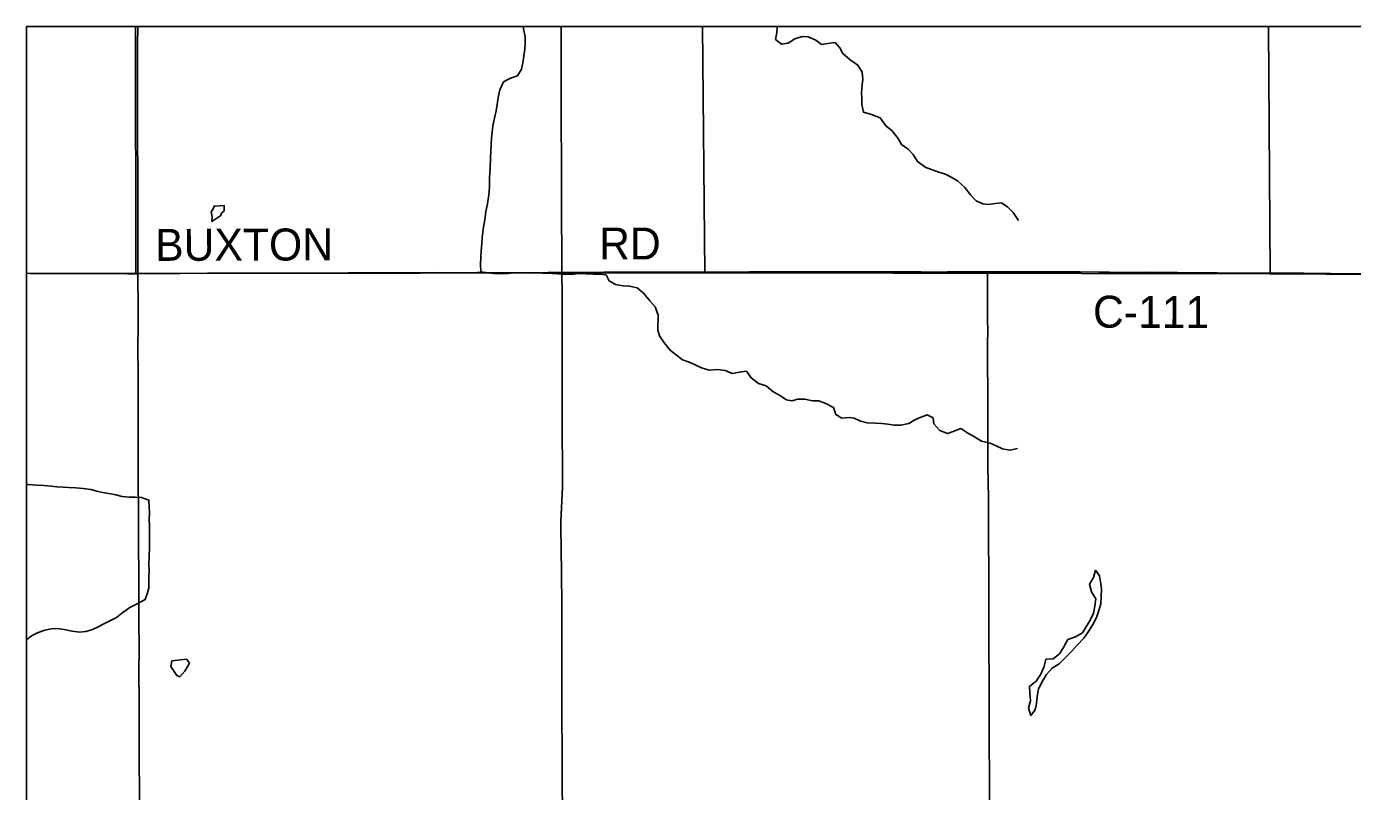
# Model space of a CAD drawing. Extents: x -87 to 2145, y -2128 to 440.
# Drawn here: x 899.856 to 902.215, y 243.878 to 245.238 of the extents above; entities that cross this region are included whole.
import ezdxf

# ---------------------------------------------------------------- set-up
doc = ezdxf.new("R2010")
doc.units = 0
for name, color, linetype in [('GM_X_County_Road', 7, 'Continuous'), ('GM_X_County_Road_Text', 7, 'Continuous'), ('GM_X_Minor_Lake', 7, 'Continuous'), ('GM_X_Minor_River', 7, 'Continuous'), ('GM_X_State_Route', 7, 'Continuous'), ('GM_X_Township_Road', 7, 'Continuous'), ('GM_X_Township_Text', 7, 'Continuous'), ('SH_Cut_Line', 7, 'Continuous'), ('SN_P_Text', 7, 'Continuous')]:
    doc.layers.add(name, color=color, linetype=linetype)

msp = doc.modelspace()

# ---------------------------------------------------------------- linework, layer by layer
at = {"layer": 'GM_X_County_Road'}
for points in [[(899.8556, 244.7995), (899.8624, 244.7994), (899.9314, 244.7994), (899.9804, 244.799), (900.0351, 244.7986), (900.0537, 244.7987)], [(900.0537, 244.7987), (900.0885, 244.799), (900.1283, 244.7992), (900.1774, 244.7995), (900.2128, 244.7999), (900.2383, 244.7999), (900.293, 244.8), (900.3352, 244.8001), (900.365, 244.8), (900.4272, 244.8003), (900.4458, 244.8004), (900.48, 244.8004), (900.5136, 244.8006), (900.5415, 244.8004), (900.5688, 244.8006), (900.5906, 244.8007), (900.613, 244.8005), (900.6297, 244.8004), (900.6577, 244.8007), (900.6732, 244.8007), (900.7267, 244.8004), (900.7484, 244.8003), (900.7571, 244.8004), (900.7832, 244.8008), (900.8082, 244.8007)], [(900.8082, 244.8007), (900.8118, 244.8007), (900.8329, 244.801), (900.8826, 244.8015), (900.9143, 244.8014), (900.9597, 244.8015), (901.0081, 244.8018), (901.0572, 244.8018), (901.0746, 244.8017), (901.1137, 244.8016), (901.1417, 244.8019), (901.1827, 244.8021), (901.2243, 244.802), (901.2598, 244.8021), (901.2952, 244.8021), (901.3393, 244.802), (901.3728, 244.802), (901.4132, 244.802), (901.4468, 244.8019), (901.4667, 244.8018), (901.4946, 244.8019), (901.517, 244.802), (901.558, 244.8021), (901.5657, 244.8021)], [(901.5657, 244.8021), (901.5953, 244.8022), (901.6444, 244.8023), (901.6649, 244.8023), (901.7059, 244.802), (901.7307, 244.8019), (901.7637, 244.8015), (901.7829, 244.8013), (901.8053, 244.8012), (901.8531, 244.8014), (901.8749, 244.8012), (901.9034, 244.8009), (901.9749, 244.8004), (902.0165, 244.8), (902.047, 244.7998), (902.0637, 244.7998), (902.0743, 244.7997), (902.0929, 244.7996), (902.0991, 244.7996), (902.1128, 244.7995), (902.1277, 244.7995), (902.1382, 244.7994), (902.1563, 244.7993), (902.1761, 244.799), (902.2314, 244.7985)]]:
    msp.add_lwpolyline(points, dxfattribs=at)
at = {"layer": 'GM_X_Minor_Lake'}
msp.add_line((900.2015, 244.9025), (900.2027, 244.9067), dxfattribs=at)
for points in [[(900.2027, 244.9067), (900.2073, 244.9104), (900.2072, 244.9203), (900.1893, 244.9191), (900.1881, 244.9154), (900.1841, 244.9082), (900.1862, 244.9005), (900.1853, 244.8918), (900.2015, 244.9025)], [(901.7145, 244.1265), (901.725, 244.1381), (901.7367, 244.1508), (901.7453, 244.1624), (901.7528, 244.1751), (901.7592, 244.1875), (901.7636, 244.2), (901.7669, 244.2121), (901.768, 244.225), (901.7683, 244.2386), (901.7666, 244.2512), (901.7649, 244.2615), (901.7579, 244.2715), (901.7542, 244.2587), (901.7468, 244.2467), (901.7507, 244.2333), (901.758, 244.2206), (901.7566, 244.2077), (901.754, 244.1952), (901.7484, 244.1828), (901.7343, 244.1603)], [(901.7343, 244.1603), (901.7219, 244.153), (901.7085, 244.1483), (901.7014, 244.1355), (901.6939, 244.1232), (901.6823, 244.1139), (901.6694, 244.1134), (901.6661, 244.1006), (901.6604, 244.087), (901.6522, 244.0743), (901.6402, 244.065), (901.6411, 244.0529), (901.6419, 244.0396), (901.6386, 244.0271), (901.6425, 244.0134), (901.6503, 244.0231), (901.6525, 244.0344), (901.6539, 244.0473), (901.6565, 244.0605), (901.6636, 244.0741), (901.6707, 244.0861), (901.6804, 244.0972), (901.6932, 244.105), (901.7145, 244.1265)], [(900.114, 244.1105), (900.1126, 244.1003), (900.1229, 244.0846), (900.1282, 244.0822), (900.1372, 244.0922)], [(900.1372, 244.0922), (900.1458, 244.1061), (900.1403, 244.1134), (900.114, 244.1105)]]:
    msp.add_lwpolyline(points, dxfattribs=at)
at = {"layer": 'GM_X_Minor_River'}
for points in [[(900.7394, 245.2383), (900.7402, 245.2345), (900.7426, 245.22), (900.7427, 245.2093), (900.7421, 245.1982), (900.7407, 245.1857), (900.7386, 245.1735), (900.7361, 245.1625), (900.729, 245.1509), (900.7167, 245.1465), (900.7044, 245.1399), (900.698, 245.126), (900.6947, 245.1123), (900.6933, 245.0998), (900.6915, 245.0884), (900.6882, 245.0755), (900.6853, 245.0618), (900.6839, 245.0512), (900.6829, 245.0398), (900.6823, 245.0283), (900.682, 245.0173), (900.6814, 245.0047), (900.6806, 244.9857), (900.6795, 244.9697), (900.6792, 244.9529), (900.6785, 244.9389), (900.6759, 244.9233), (900.6729, 244.9093), (900.6711, 244.8944), (900.6689, 244.8815), (900.6666, 244.8633), (900.6656, 244.8523), (900.6646, 244.8393), (900.664, 244.8283), (900.6633, 244.8157), (900.6642, 244.802), (900.6759, 244.8003), (900.687, 244.7993), (900.6968, 244.7987), (900.7124, 244.7991), (900.7227, 244.8001), (900.7357, 244.8002), (900.749, 244.7999), (900.7619, 244.8004), (900.7733, 244.7998), (900.7908, 244.7991), (900.8011, 244.7985), (900.8106, 244.7979), (900.8239, 244.7976), (900.8376, 244.7989), (900.8516, 244.7986), (900.8642, 244.798), (900.8748, 244.7978), (900.887, 244.7968), (900.8925, 244.7864), (900.9037, 244.7797), (900.9174, 244.7775), (900.9284, 244.7769), (900.9424, 244.7739), (900.9536, 244.7642), (900.9647, 244.7506), (900.974, 244.7398), (900.9794, 244.7248), (900.9789, 244.6986), (900.9817, 244.6886), (900.9909, 244.6755), (901.0017, 244.662), (901.0121, 244.6538), (901.0226, 244.6459), (901.0366, 244.6407), (901.0464, 244.6363), (901.0566, 244.6316), (901.0702, 244.6275), (901.085, 244.6283), (901.0987, 244.6269), (901.1111, 244.6213), (901.1241, 244.6238), (901.1367, 244.6254), (901.1448, 244.6134), (901.1583, 244.6033), (901.1715, 244.5992), (901.1835, 244.5895), (901.1963, 244.582), (901.2079, 244.5745), (901.2174, 244.5728), (901.2281, 244.576), (901.2406, 244.5758), (901.2543, 244.5728), (901.2653, 244.573), (901.2777, 244.5682), (901.2917, 244.5611), (901.2956, 244.5484), (901.3065, 244.5421), (901.3191, 244.5434), (901.3285, 244.5417), (901.3398, 244.5369), (901.3512, 244.5336), (901.3664, 244.5329), (901.3774, 244.5327), (901.388, 244.5314), (901.3994, 244.5296)], [(901.1914, 245.2383), (901.1908, 245.2276), (901.1883, 245.2155), (901.1988, 245.2069), (901.2106, 245.2086), (901.2229, 245.2163), (901.2356, 245.2203), (901.2466, 245.22), (901.2598, 245.2141), (901.2703, 245.2066), (901.2813, 245.2079), (901.2943, 245.2099), (901.3025, 245.2002), (901.3084, 245.1906), (901.3214, 245.1793), (901.3349, 245.1695), (901.3426, 245.1571), (901.3435, 245.1449), (901.3426, 245.1347), (901.3415, 245.1206), (901.3421, 245.111), (901.3418, 245.0996), (901.3446, 245.0862), (901.3589, 245.0817), (901.3748, 245.0761), (901.3855, 245.061), (901.3956, 245.0532), (901.4063, 245.0393), (901.4126, 245.0288), (901.4246, 245.0202), (901.4331, 245.0105), (901.4409, 244.9982), (901.4559, 244.9876), (901.466, 244.984), (901.4789, 244.9795), (901.491, 244.9759), (901.5008, 244.9707), (901.512, 244.964), (901.5251, 244.9519), (901.5351, 244.9388), (901.5451, 244.9283), (901.5572, 244.9231), (901.567, 244.9218), (901.58, 244.9234), (901.5907, 244.9251), (901.6019, 244.9173), (901.6113, 244.9076), (901.6208, 244.8937)], [(901.3994, 244.5296), (901.4112, 244.5298), (901.4253, 244.5325), (901.4361, 244.5392), (901.4457, 244.5432), (901.458, 244.5479), (901.4689, 244.5423), (901.4698, 244.532), (901.4806, 244.52), (901.4942, 244.5144), (901.5045, 244.518), (901.5179, 244.5235), (901.5318, 244.5148), (901.5424, 244.5089), (901.5551, 244.501), (901.5703, 244.4973), (901.5812, 244.4925), (901.5925, 244.4874), (901.605, 244.4848), (901.6187, 244.488)], [(899.8556, 244.1479), (899.8642, 244.1547), (899.8762, 244.1609), (899.8884, 244.1652), (899.9003, 244.1672), (899.9109, 244.1678), (899.9227, 244.166), (899.9367, 244.1631), (899.95, 244.1613), (899.961, 244.1629), (899.9733, 244.1661), (899.9829, 244.1712), (899.9933, 244.176), (900.004, 244.1818), (900.0156, 244.1876), (900.0268, 244.1962), (900.0395, 244.2054), (900.0534, 244.2127), (900.0668, 244.2193), (900.0701, 244.2294), (900.073, 244.2404), (900.0732, 244.2503), (900.0731, 244.2613), (900.0736, 244.2708), (900.0735, 244.2841), (900.0741, 244.2935), (900.0746, 244.3152), (900.0744, 244.3251), (900.0743, 244.3365), (900.0746, 244.3509), (900.074, 244.3612), (900.0743, 244.3741), (900.0741, 244.3836), (900.0733, 244.3962), (900.06, 244.401), (900.049, 244.4016), (900.0387, 244.4014), (900.0258, 244.4025), (900.0145, 244.4057), (900.002, 244.4079), (899.9906, 244.41), (899.9808, 244.4121), (899.9702, 244.415), (899.9565, 244.4168), (899.9436, 244.4182), (899.9311, 244.4185), (899.9208, 244.4191), (899.9094, 244.42), (899.8992, 244.421), (899.8863, 244.422), (899.8741, 244.4227), (899.8585, 244.4238), (899.8556, 244.424)]]:
    msp.add_lwpolyline(points, dxfattribs=at)
at = {"layer": 'GM_X_State_Route'}
msp.add_lwpolyline([(900.0567, 243.8567), (900.0565, 243.884), (900.0561, 243.9269), (900.056, 243.9791), (900.0558, 244.0455), (900.0556, 244.0828), (900.0558, 244.1406), (900.0554, 244.1748), (900.0552, 244.222), (900.0553, 244.2574), (900.0548, 244.3233), (900.0547, 244.345), (900.0547, 244.3692), (900.0549, 244.3916), (900.0544, 244.4146), (900.0545, 244.4338), (900.0545, 244.4804), (900.0543, 244.5295), (900.054, 244.5805), (900.0541, 244.619), (900.0539, 244.6687), (900.0541, 244.7041), (900.0541, 244.7209), (900.054, 244.7451), (900.0537, 244.7892), (900.0537, 244.7987), (900.0536, 244.8079), (900.0536, 244.8594), (900.0534, 244.9309), (900.0534, 244.9688), (900.0534, 244.9887), (900.0532, 245.0266), (900.0531, 245.0564), (900.053, 245.0955), (900.0532, 245.1583), (900.0532, 245.2043), (900.0535, 245.2383)], dxfattribs=at)
at = {"layer": 'GM_X_Township_Road'}
for points in [[(900.8082, 244.8007), (900.808, 244.8117), (900.8081, 244.8409), (900.8077, 244.8949), (900.8076, 244.9403), (900.8074, 245.0068), (900.8072, 245.0577), (900.8069, 245.1242), (900.8068, 245.1721), (900.8067, 245.2137), (900.8068, 245.2383)], [(900.8091, 243.858), (900.809, 243.8804), (900.8089, 243.9003), (900.8087, 243.9357), (900.8085, 243.9624), (900.8083, 243.9991), (900.8081, 244.0376), (900.8082, 244.0643), (900.8083, 244.1146), (900.8083, 244.1258), (900.8084, 244.1531), (900.8083, 244.1693), (900.808, 244.2177), (900.8077, 244.2594), (900.8075, 244.2768), (900.8071, 244.2985), (900.8065, 244.3582), (900.8067, 244.3706), (900.8091, 244.419), (900.8092, 244.4333), (900.8093, 244.4432), (900.8093, 244.4631), (900.8089, 244.5103), (900.8085, 244.5457), (900.8088, 244.5923), (900.8086, 244.634), (900.8087, 244.7365), (900.8085, 244.7657), (900.8082, 244.7961), (900.8082, 244.8007)], [(901.5677, 244.2872), (901.5676, 244.3062), (901.5671, 244.3646), (901.5671, 244.3963), (901.5667, 244.4323), (901.5664, 244.4509), (901.5663, 244.4714), (901.5664, 244.4901), (901.5664, 244.5), (901.5662, 244.5261), (901.5663, 244.5478), (901.5661, 244.5677), (901.5662, 244.6006), (901.5658, 244.6286), (901.5657, 244.651), (901.5657, 244.6715), (901.566, 244.6994), (901.5657, 244.7156), (901.5656, 244.7423), (901.5654, 244.7553), (901.5655, 244.777), (901.5656, 244.7944), (901.5657, 244.8021)], [(901.5694, 243.7877), (901.5694, 243.7925), (901.569, 243.8441), (901.5689, 243.8882), (901.5688, 243.9186), (901.5685, 243.9515), (901.5684, 243.985), (901.5683, 243.9937), (901.5684, 244.0204), (901.5684, 244.0453), (901.5683, 244.0838), (901.5682, 244.1273), (901.5677, 244.1646), (901.5679, 244.2074), (901.5679, 244.231), (901.5679, 244.2602), (901.5677, 244.2872)]]:
    msp.add_lwpolyline(points, dxfattribs=at)
at = {"layer": 'GM_X_Township_Text'}
msp.add_lwpolyline([(903.0773, 243.7824), (903.0769, 244.5146), (903.0703, 244.7906), (903.0697, 244.8152), (903.0694, 244.8655), (903.0691, 244.9021), (903.0691, 244.9288), (903.0689, 244.9618), (903.0686, 244.9928), (903.0682, 245.0313), (903.0678, 245.0698), (903.0676, 245.1121), (903.067, 245.1512), (903.0663, 245.1872), (903.0658, 245.2251), (903.0658, 245.2369), (903.0658, 245.2383), (899.8556, 245.2383), (899.8556, 243.7932)], dxfattribs=at)
at = {"layer": 'SH_Cut_Line'}
msp.add_lwpolyline([(906.6556, 243.8002), (906.6556, 245.2383), (899.8556, 245.2383), (899.8556, 243.7932)], dxfattribs=at)
at = {"layer": 'SN_P_Text'}
for points in [[(900.0498, 245.2383), (899.8556, 245.2383), (899.8556, 244.7996), (900.0501, 244.799)], [(901.0587, 245.2383), (900.0498, 245.2383), (900.0501, 244.799), (901.0626, 244.8002)], [(902.0657, 245.2383), (901.0587, 245.2383), (901.0626, 244.8002), (902.0683, 244.7985)], [(903.0639, 245.2383), (902.0657, 245.2383), (902.0683, 244.7985), (903.0659, 244.7925)]]:
    msp.add_lwpolyline(points, close=True, dxfattribs=at)

# ---------------------------------------------------------------- texts
at = {"layer": 'GM_X_County_Road_Text'}
for s, rotation, p in [('BUXTON', 0.1651, (900.0845, 244.8216)), ('RD', 0, (900.8744, 244.8241)), ('C-111', 359.7244, (901.7531, 244.703))]:
    msp.add_text(s, height=0.05682, rotation=rotation, dxfattribs=at).set_placement(p)

doc.saveas('drawing.dxf')
